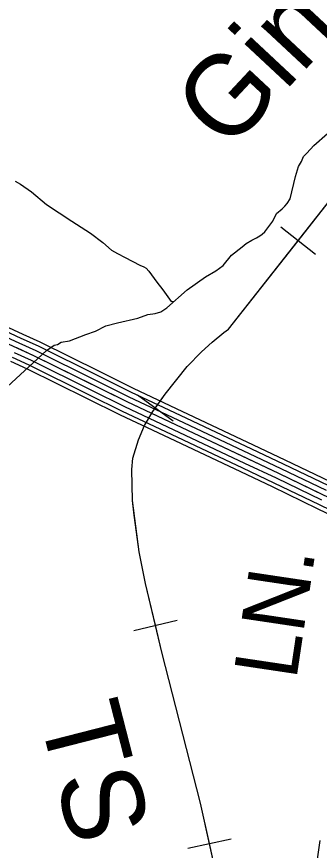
# Model space of a CAD drawing. Extents: x 1551132 to 1791609, y 378168 to 563823.
# Drawn here: x 1627838 to 1629614, y 475294 to 480189 of the extents above; entities that cross this region are included whole.
import ezdxf

# ---------------------------------------------------------------- set-up
doc = ezdxf.new("R2010")
doc.units = 0
for name, color, linetype in [('DESIGN - CONTOURS - Intermediate with optional Text', 7, 'Continuous'), ('DESIGN - DRAINAGE - Bridges and Cross Drains Size Text', 7, 'Continuous'), ('DESIGN - ROW - Right-of-Way and Easement Labels', 7, 'Continuous'), ('DESIGN - TRANSPORTATION - Text', 7, 'Continuous'), ('DESIGN - VEGETATION - Features with Text', 7, 'Continuous'), ('SURVEY - CENTERLINE - Preliminary Text', 7, 'Continuous'), ('SURVEY - CONTOURS - Index with Text', 7, 'Continuous')]:
    doc.layers.add(name, color=color, linetype=linetype)

msp = doc.modelspace()

# ---------------------------------------------------------------- linework, layer by layer
at = {"layer": 'DESIGN - CONTOURS - Intermediate with optional Text'}
for p, q in [((1629591.96, 478792.728), (1629387.473, 478953.299)), ((1628546.509, 477967.598), (1628757.454, 477815.602)), ((1628526.65, 476585.145), (1628779.611, 476645.222)), ((1628842.8, 475305.912), (1629096.736, 475361.731))]:
    msp.add_line(p, q, dxfattribs=at)
for points in [[(1629082.13, 478353.9), (1629788.764, 479253.89)], [(1629489.712, 478873.014), (1629788.764, 479253.89)], [(1629082.13, 478353.9), (1629489.712, 478873.014)], [(1629764.543, 472131.655), (1629236.749, 474119.148), (1628917.549, 475571.403), (1628690.563, 476457.542), (1628594.674, 476861.361), (1628556.558, 477046.124), (1628517.642, 477347.14), (1628513.518, 477529.545), (1628520.209, 477595.613), (1628553.333, 477703.483), (1628588.216, 477787.285), (1628637.098, 477870.945), (1628710.188, 477972.39), (1628837.927, 478135.386), (1628922.85, 478220.68), (1628985.474, 478278.14), (1629054.08, 478333.541), (1629082.13, 478353.9)], [(1628651.981, 477891.604), (1628710.188, 477972.39), (1628837.927, 478135.386), (1628922.85, 478220.68), (1628985.474, 478278.14), (1629054.08, 478333.541), (1629082.13, 478353.9)], [(1628528.567, 477262.655), (1628517.642, 477347.14), (1628513.518, 477529.545), (1628520.209, 477595.613), (1628553.333, 477703.483), (1628588.216, 477787.285), (1628637.098, 477870.945), (1628651.981, 477891.604)], [(1628653.13, 476615.18), (1628594.674, 476861.361), (1628556.558, 477046.124), (1628528.567, 477262.663)], [(1628814.135, 475975.13), (1628690.563, 476457.542), (1628653.13, 476615.18)], [(1628969.764, 475333.821), (1628917.549, 475571.403), (1628814.135, 475975.138)], [(1629111.452, 474689.196), (1628969.764, 475333.821)]]:
    msp.add_lwpolyline(points, dxfattribs=at)
at = {"layer": 'DESIGN - TRANSPORTATION - Text'}
for points in [[(1628013.188, 478228.779), (1628057.687, 478259.53), (1628077.745, 478263.289), (1628099.919, 478277.039), (1628148.027, 478284.448), (1628244.533, 478323.324), (1628300.79, 478342.658), (1628361.197, 478373.958), (1628429.428, 478391.142), (1628549.792, 478417.693), (1628608.099, 478441.002), (1628650.182, 478446.494), (1628684.306, 478456.086), (1628718.605, 478479.703), (1628837.927, 478584.414), (1628946.908, 478661.208), (1629007.357, 478696.517), (1629049.756, 478728.051), (1629098.505, 478787.561), (1629161.128, 478836.871), (1629185.378, 478856.613), (1629217.627, 478876.247), (1629245.801, 478889.922), (1629265.951, 478901.689), (1629278.075, 478911.556), (1629294.25, 478925.382), (1629341.049, 478988.925), (1629363.59, 479032.734), (1629395.939, 479060.385), (1629412.139, 479076.211), (1629426.339, 479092.061), (1629442.68, 479119.912), (1629474.279, 479249.782), (1629491.012, 479309.692), (1629509.362, 479337.517), (1629521.728, 479367.418), (1629539.978, 479387.227), (1629582.552, 479432.787), (1629661.425, 479501.938)], [(1627829.81, 479223.23), (1627861.601, 479204.796), (1627925.074, 479159.912), (1628014.205, 479086.652), (1628161.06, 478988.616), (1628272.224, 478917.081), (1628343.572, 478862.079), (1628395.046, 478817.345), (1628430.837, 478798.861), (1628474.544, 478774.269), (1628560.025, 478729.109), (1628583.933, 478720.793), (1628597.841, 478712.601), (1628613.616, 478694.367), (1628660.848, 478629.649), (1628696.314, 478585.114), (1628745.488, 478516.362), (1628761.962, 478517.746)], [(1626058.15, 477008.988), (1626082.516, 477038.739), (1626096.766, 477058.598), (1626138.923, 477070.098), (1626195.055, 477079.415), (1626291.12, 477082.215), (1626361.26, 477091.357), (1626415.367, 477098.691), (1626465.624, 477118.1), (1626668.736, 477203.735), (1626880.539, 477345.364), (1627041.869, 477449.55), (1627183.049, 477541.969), (1627354.645, 477668.073), (1627467.742, 477754.833), (1627522.441, 477810.26), (1627599.214, 477871.42), (1627690.337, 477960.456), (1627738.661, 477985.906), (1627783.035, 478015.407), (1628013.188, 478228.779)]]:
    msp.add_lwpolyline(points, dxfattribs=at)
at = {"layer": 'SURVEY - CENTERLINE - Preliminary Text'}
for points in [[(1624576.503, 479279.846), (1625199.78, 479059.924), (1625681.977, 478921.354), (1626237.93, 478764.084), (1626835.524, 478574.413), (1627337.696, 478435.651), (1627646.405, 478332.724), (1627936.848, 478199.945), (1628483.71, 477928.697), (1629374.797, 477508.17), (1630045.031, 477183.745), (1630486.271, 476941.506), (1630861.779, 476719.884), (1631205.587, 476526.579), (1631567.245, 476319.099), (1631940.861, 476109.502), (1632356.21, 475875.504), (1632672.277, 475706.467), (1632955.32, 475635.79), (1633419.659, 475509.395), (1633824.225, 475401.559), (1634207.166, 475329.958)], [(1627390.903, 478483.269), (1627669.163, 478390.492), (1627863.158, 478301.798)], [(1627399.036, 478507.67), (1627678.604, 478414.451), (1627873.85, 478325.19)], [(1627381.103, 478453.86), (1627657.788, 478361.608), (1627850.275, 478273.605)], [(1627873.841, 478325.198), (1627974.581, 478279.147), (1628325.756, 478104.96)], [(1627863.15, 478301.806), (1627963.514, 478255.93), (1628314.331, 478081.917)], [(1627837.376, 478245.421), (1627936.848, 478199.945), (1628286.781, 478026.374)], [(1627850.267, 478273.614), (1627950.181, 478227.938), (1628300.556, 478054.15)], [(1627811.601, 478189.037), (1627910.182, 478143.96), (1628259.232, 477970.831)], [(1627824.484, 478217.229), (1627923.515, 478171.953), (1628273.007, 477998.599)], [(1627801.326, 478166.553), (1627899.549, 478121.652), (1628248.249, 477948.689)], [(1628314.314, 478081.926), (1628510.718, 477984.507), (1628763.529, 477865.195)], [(1628325.739, 478104.968), (1628521.918, 478007.657), (1628774.503, 477888.454)], [(1628300.54, 478054.158), (1628497.21, 477956.606), (1628750.304, 477837.161)], [(1628272.99, 477998.607), (1628470.21, 477900.788), (1628723.838, 477781.093)], [(1628286.765, 478026.383), (1628483.71, 477928.697), (1628737.071, 477809.127)], [(1628248.232, 477948.697), (1628445.936, 477850.636), (1628700.063, 477730.7)], [(1628259.215, 477970.84), (1628456.702, 477872.887), (1628710.613, 477753.059)], [(1628774.487, 477888.463), (1629226.651, 477675.074)], [(1628750.287, 477837.17), (1629202.451, 477623.781)], [(1628763.512, 477865.204), (1629215.676, 477651.815)], [(1628737.054, 477809.136), (1629189.218, 477595.747)], [(1628710.596, 477753.067), (1629162.761, 477539.679)], [(1628723.821, 477781.102), (1629175.985, 477567.713)], [(1628700.047, 477730.709), (1629152.211, 477517.32)], [(1629215.668, 477651.823), (1629401.53, 477564.113), (1629667.132, 477435.551)], [(1629226.643, 477675.082), (1629412.621, 477587.314), (1629678.34, 477458.702)], [(1629189.21, 477595.755), (1629374.797, 477508.17), (1629640.124, 477379.742)], [(1629202.443, 477623.789), (1629388.164, 477536.137), (1629653.632, 477407.642)], [(1629175.977, 477567.721), (1629361.431, 477480.202), (1629626.616, 477351.841)], [(1629152.203, 477517.328), (1629337.406, 477429.926), (1629602.342, 477301.681)], [(1629162.752, 477539.687), (1629348.065, 477452.227), (1629613.117, 477323.932)], [(1629602.325, 477301.698), (1630005.249, 477106.66), (1630047.24, 477083.601)], [(1629613.1, 477323.94), (1630016.59, 477128.627), (1630059.131, 477105.268)]]:
    msp.add_lwpolyline(points, dxfattribs=at)
at = {"layer": 'SURVEY - CONTOURS - Index with Text'}
msp.add_lwpolyline([(1629589.433, 475145.984), (1629619.29, 475352.264)], dxfattribs=at)

# ---------------------------------------------------------------- texts
at = {"layer": 'DESIGN - DRAINAGE - Bridges and Cross Drains Size Text'}
msp.add_text('Gin', height=475.0016, rotation=46.940147, dxfattribs=at).set_placement((1629074.98, 479387.535))
at = {"layer": 'DESIGN - ROW - Right-of-Way and Easement Labels'}
msp.add_text('LN.', height=370.0093, rotation=81.498528, dxfattribs=at).set_placement((1629478.161, 476288.288))
at = {"layer": 'DESIGN - VEGETATION - Features with Text'}
msp.add_text('TS', height=475.0108, rotation=284.367025, dxfattribs=at).set_placement((1627966.657, 476091.889))

doc.saveas('drawing.dxf')
